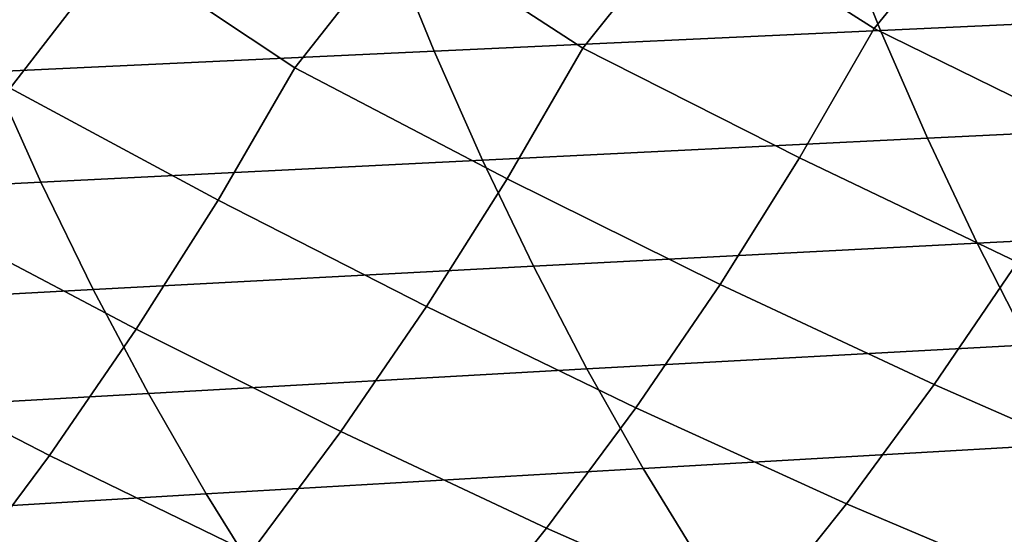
# Model space of a CAD drawing. Header units: metres. Extents: x -240 to 45, y -77 to 27.
# Tile 412 of 656: x -175.61 to -171.57, y -9.66 to -7.54. Entities that reach past the tile are written whole.
import ezdxf

# ---------------------------------------------------------------- set-up
doc = ezdxf.new("R2010")
doc.units = ezdxf.units.M
doc.layers.add('solid_102011X2', color=7, linetype='CONTINUOUS')

msp = doc.modelspace()

# ---------------------------------------------------------------- linework, layer by layer
at = {"layer": 'solid_102011X2'}
for points in [[(-172.101486, -7.578826, 313.802734), (-172.851089, -7.101671, 312.358337), (-172.32872, -6.530146, 312.601593), (-171.651215, -7.026939, 313.913452)], [(-173.297226, -7.659118, 312.251038), (-174.036758, -7.177528, 310.782501), (-173.511993, -6.599651, 311.034058), (-172.851089, -7.101671, 312.358337)], [(-174.479004, -7.740654, 310.679047), (-175.208679, -7.254742, 309.186707), (-174.681534, -6.670349, 309.446228), (-174.036758, -7.177528, 310.782501)], [(-175.647156, -7.823678, 309.087585), (-176.36702, -7.333542, 307.571869), (-175.83754, -6.742451, 307.83902), (-175.208679, -7.254742, 309.186707)], [(-171.192108, -8.024967, 315.44516), (-172.101486, -7.578826, 313.802734), (-171.651215, -7.026939, 313.913452), (-170.890579, -7.499535, 315.334198)], [(-170.404877, -7.053233, 349.552795), (-172.256927, -7.131911, 348.236572), (-172.075195, -7.586574, 348.013123), (-170.22818, -7.502882, 349.329407)], [(-172.407425, -8.109895, 313.91153), (-173.297226, -7.659118, 312.251038), (-172.851089, -7.101671, 312.358337), (-172.101486, -7.578826, 313.802734)], [(-172.256927, -7.131911, 348.236572), (-174.09433, -7.211634, 346.895874), (-173.907501, -7.671372, 346.672394), (-172.075195, -7.586574, 348.013123)], [(-173.60762, -8.195909, 312.357727), (-174.479004, -7.740654, 310.679047), (-174.036758, -7.177528, 310.782501), (-173.297226, -7.659118, 312.251038)], [(-174.09433, -7.211634, 346.895874), (-175.916946, -7.292365, 345.530884), (-175.72493, -7.75724, 345.307404), (-173.907501, -7.671372, 346.672394)], [(-174.793808, -8.283269, 310.783783), (-175.647156, -7.823678, 309.087585), (-175.208679, -7.254742, 309.186707), (-174.479004, -7.740654, 310.679047)], [(-170.22818, -7.502882, 349.329407), (-172.075195, -7.586574, 348.013123), (-171.88237, -8.02954, 347.776031), (-170.04068, -7.940965, 349.092377)], [(-172.075195, -7.586574, 348.013123), (-173.907501, -7.671372, 346.672394), (-173.709259, -8.119283, 346.435272), (-171.88237, -8.02954, 347.776031)], [(-172.101486, -7.578826, 313.802734), (-171.192108, -8.024967, 315.44516), (-171.513657, -8.53907, 315.564056), (-172.407425, -8.109895, 313.91153)], [(-173.907501, -7.671372, 346.672394), (-175.72493, -7.75724, 345.307404), (-175.521194, -8.210152, 345.070282), (-173.709259, -8.119283, 346.435272)], [(-173.297226, -7.659118, 312.251038), (-172.407425, -8.109895, 313.91153), (-172.733704, -8.62953, 314.028137), (-173.60762, -8.195909, 312.357727)], [(-175.72493, -7.75724, 345.307404), (-177.527328, -7.844138, 343.918396), (-177.318008, -8.302107, 343.681335), (-175.521194, -8.210152, 345.070282)], [(-174.479004, -7.740654, 310.679047), (-173.60762, -8.195909, 312.357727), (-173.938644, -8.721166, 312.472137), (-174.793808, -8.283269, 310.783783)], [(-175.647156, -7.823678, 309.087585), (-174.793808, -8.283269, 310.783783), (-175.129547, -8.814249, 310.896149), (-175.966324, -8.372235, 309.190552)], [(-170.04068, -7.940965, 349.092377), (-171.88237, -8.02954, 347.776031), (-171.678757, -8.460136, 347.525665), (-169.842697, -8.366815, 348.842102)], [(-171.88237, -8.02954, 347.776031), (-173.709259, -8.119283, 346.435272), (-173.499939, -8.554684, 346.184845), (-171.678757, -8.460136, 347.525665)], [(-173.709259, -8.119283, 346.435272), (-175.521194, -8.210152, 345.070282), (-175.306076, -8.650413, 344.819916), (-173.499939, -8.554684, 346.184845)], [(-172.407425, -8.109895, 313.91153), (-171.513657, -8.53907, 315.564056), (-171.854797, -9.041075, 315.690735), (-172.733704, -8.62953, 314.028137)], [(-173.60762, -8.195909, 312.357727), (-172.733704, -8.62953, 314.028137), (-173.079865, -9.136957, 314.152435), (-173.938644, -8.721166, 312.472137)], [(-175.521194, -8.210152, 345.070282), (-177.318008, -8.302107, 343.681335), (-177.097, -8.74728, 343.43103), (-175.306076, -8.650413, 344.819916)], [(-174.793808, -8.283269, 310.783783), (-173.938644, -8.721166, 312.472137), (-174.289856, -9.234104, 312.594116), (-175.129547, -8.814249, 310.896149)], [(-175.966324, -8.372235, 309.190552), (-175.129547, -8.814249, 310.896149), (-175.485764, -9.332803, 311.016022), (-176.306717, -8.909055, 309.301056)], [(-169.842697, -8.366815, 348.842102), (-171.678757, -8.460136, 347.525665), (-171.464661, -8.877695, 347.26239), (-169.634537, -8.779771, 348.578918)], [(-171.678757, -8.460136, 347.525665), (-173.499939, -8.554684, 346.184845), (-173.279846, -8.976899, 345.92157), (-171.464661, -8.877695, 347.26239)], [(-173.499939, -8.554684, 346.184845), (-175.306076, -8.650413, 344.819916), (-175.07988, -9.077338, 344.556641), (-173.279846, -8.976899, 345.92157)], [(-171.513657, -8.53907, 315.564056), (-170.613159, -8.946169, 317.209351), (-170.968155, -9.430107, 317.346222), (-171.854797, -9.041075, 315.690735)], [(-172.733704, -8.62953, 314.028137), (-171.854797, -9.041075, 315.690735), (-172.215057, -9.530242, 315.825073), (-173.079865, -9.136957, 314.152435)], [(-175.306076, -8.650413, 344.819916), (-177.097, -8.74728, 343.43103), (-176.864609, -9.178967, 343.167816), (-175.07988, -9.077338, 344.556641)], [(-173.938644, -8.721166, 312.472137), (-173.079865, -9.136957, 314.152435), (-173.445435, -9.63143, 314.284271), (-174.289856, -9.234104, 312.594116)], [(-175.129547, -8.814249, 310.896149), (-174.289856, -9.234104, 312.594116), (-174.660751, -9.733972, 312.723572), (-175.485764, -9.332803, 311.016022)], [(-171.464661, -8.877695, 347.26239), (-173.279846, -8.976899, 345.92157), (-173.049301, -9.385271, 345.645782), (-171.240417, -9.281563, 346.986664)], [(-176.306717, -8.909055, 309.301056), (-175.485764, -9.332803, 311.016022), (-175.861938, -9.838168, 311.14328), (-176.667877, -9.433339, 309.419006)], [(-173.279846, -8.976899, 345.92157), (-175.07988, -9.077338, 344.556641), (-174.842957, -9.490263, 344.280884), (-173.049301, -9.385271, 345.645782)], [(-171.854797, -9.041075, 315.690735), (-170.968155, -9.430107, 317.346222), (-171.341705, -9.900611, 317.490448), (-172.215057, -9.530242, 315.825073)], [(-175.07988, -9.077338, 344.556641), (-176.864609, -9.178967, 343.167816), (-176.621201, -9.596492, 342.892151), (-174.842957, -9.490263, 344.280884)], [(-173.079865, -9.136957, 314.152435), (-172.215057, -9.530242, 315.825073), (-172.594162, -10.005848, 315.966644), (-173.445435, -9.63143, 314.284271)], [(-174.289856, -9.234104, 312.594116), (-173.445435, -9.63143, 314.284271), (-173.830124, -10.112217, 314.423248), (-174.660751, -9.733972, 312.723572)], [(-171.240417, -9.281563, 346.986664), (-173.049301, -9.385271, 345.645782), (-172.808701, -9.77918, 345.357971), (-171.006378, -9.671129, 346.698883)], [(-175.485764, -9.332803, 311.016022), (-174.660751, -9.733972, 312.723572), (-175.051056, -10.220031, 312.860077), (-175.861938, -9.838168, 311.14328)], [(-173.049301, -9.385271, 345.645782), (-174.842957, -9.490263, 344.280884), (-174.595688, -9.888561, 343.993073), (-172.808701, -9.77918, 345.357971)], [(-174.842957, -9.490263, 344.280884), (-176.621201, -9.596492, 342.892151), (-176.367172, -9.999224, 342.604401), (-174.595688, -9.888561, 343.993073)], [(-172.215057, -9.530242, 315.825073), (-171.341705, -9.900611, 317.490448), (-171.73378, -10.356998, 317.641296), (-172.594162, -10.005848, 315.966644)], [(-173.445435, -9.63143, 314.284271), (-172.594162, -10.005848, 315.966644), (-172.99205, -10.467205, 316.114716), (-173.830124, -10.112217, 314.423248)]]:
    msp.add_3dface(points, dxfattribs=at)

doc.saveas('drawing.dxf')
